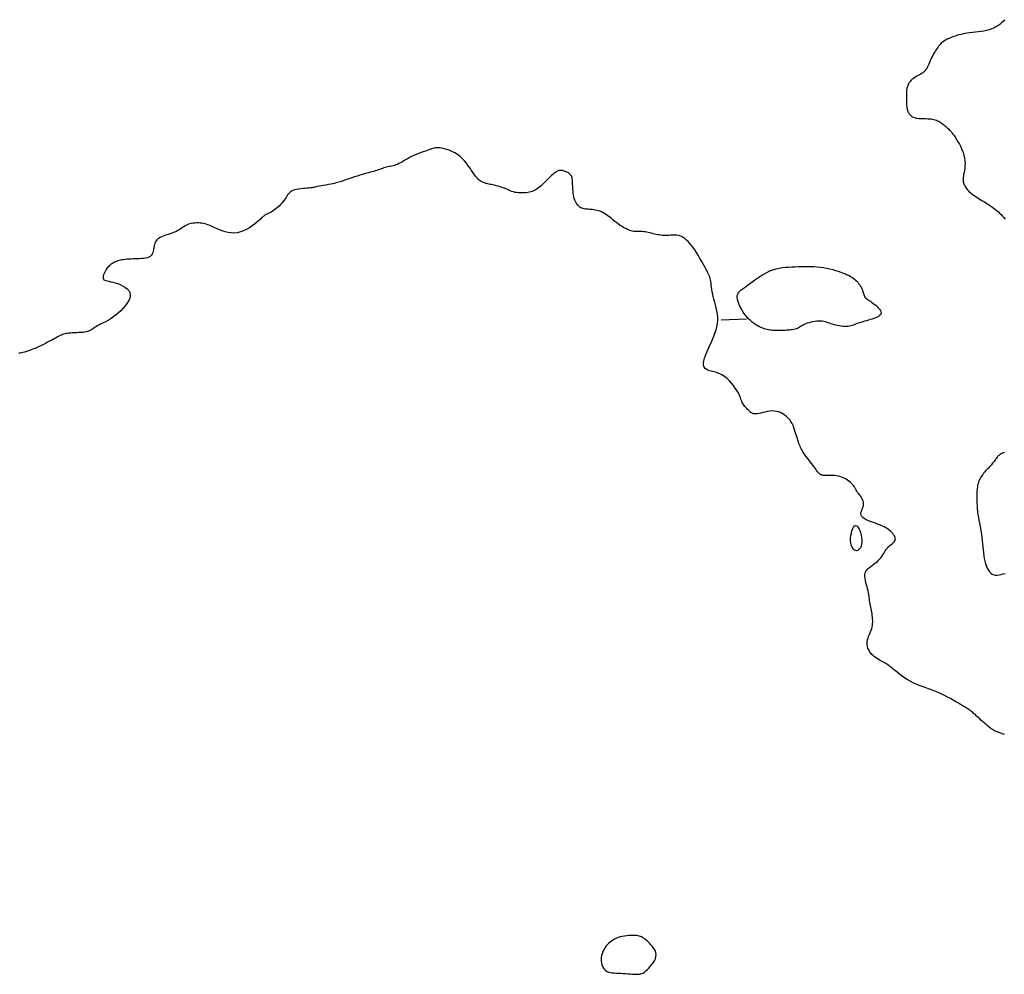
# Model space of a CAD drawing. Header units: millimetres. Extents: x 32690613 to 32693367, y 5343692 to 5344708.
# Tile 723 of 1009: x 32692994 to 32693033, y 5343866 to 5343904. Entities that reach past the tile are written whole.
import ezdxf

# ---------------------------------------------------------------- set-up
doc = ezdxf.new("R2010")
doc.units = ezdxf.units.MM
doc.header["$LTSCALE"] = 20
doc.layers.add('02-DGM_HL_493.00', color=102, linetype='Continuous')
doc.layers.add('02-DGM_HL_493.50', color=112, linetype='Continuous')

msp = doc.modelspace()

# ---------------------------------------------------------------- linework, layer by layer
at = {"layer": '02-DGM_HL_493.00', "elevation": 493, "flags": 128}
for points in [[(32693032.956, 5343904.058), (32693032.899, 5343903.99), (32693032.836, 5343903.928), (32693032.768, 5343903.87), (32693032.695, 5343903.818), (32693032.616, 5343903.771), (32693032.531, 5343903.728), (32693032.442, 5343903.691), (32693032.347, 5343903.658), (32693032.246, 5343903.631), (32693032.14, 5343903.609), (32693032.03, 5343903.59), (32693031.917, 5343903.574), (32693031.802, 5343903.56), (32693031.687, 5343903.546), (32693031.572, 5343903.532), (32693031.458, 5343903.517), (32693031.348, 5343903.499), (32693031.241, 5343903.477), (32693031.139, 5343903.452), (32693031.042, 5343903.424), (32693030.95, 5343903.395), (32693030.865, 5343903.363), (32693030.785, 5343903.33), (32693030.713, 5343903.297), (32693030.648, 5343903.263), (32693030.59, 5343903.229), (32693030.54, 5343903.195), (32693030.494, 5343903.161), (32693030.454, 5343903.125), (32693030.416, 5343903.087), (32693030.381, 5343903.047), (32693030.347, 5343903.004), (32693030.312, 5343902.958), (32693030.277, 5343902.908), (32693030.242, 5343902.854), (32693030.206, 5343902.798), (32693030.17, 5343902.739), (32693030.135, 5343902.678), (32693030.101, 5343902.615), (32693030.069, 5343902.552), (32693030.039, 5343902.488), (32693030.011, 5343902.425), (32693029.985, 5343902.362), (32693029.96, 5343902.301), (32693029.934, 5343902.241), (32693029.907, 5343902.184), (32693029.877, 5343902.13), (32693029.844, 5343902.08), (32693029.806, 5343902.035), (32693029.764, 5343901.994), (32693029.717, 5343901.957), (32693029.667, 5343901.923), (32693029.614, 5343901.892), (32693029.56, 5343901.861), (32693029.506, 5343901.831), (32693029.452, 5343901.801), (32693029.4, 5343901.769), (32693029.35, 5343901.734), (32693029.304, 5343901.697), (32693029.261, 5343901.656), (32693029.222, 5343901.612), (32693029.187, 5343901.564), (32693029.156, 5343901.513), (32693029.13, 5343901.457), (32693029.109, 5343901.396), (32693029.093, 5343901.33), (32693029.082, 5343901.261), (32693029.075, 5343901.189), (32693029.071, 5343901.116), (32693029.07, 5343901.044), (32693029.07, 5343900.972), (32693029.072, 5343900.903), (32693029.075, 5343900.838), (32693029.077, 5343900.779), (32693029.08, 5343900.723), (32693029.082, 5343900.673), (32693029.086, 5343900.626), (32693029.09, 5343900.583), (32693029.096, 5343900.544), (32693029.103, 5343900.507), (32693029.111, 5343900.473), (32693029.122, 5343900.441), (32693029.134, 5343900.411), (32693029.149, 5343900.383), (32693029.164, 5343900.357), (32693029.182, 5343900.332), (32693029.201, 5343900.309), (32693029.221, 5343900.287), (32693029.242, 5343900.267), (32693029.264, 5343900.247), (32693029.288, 5343900.229), (32693029.315, 5343900.212), (32693029.344, 5343900.197), (32693029.378, 5343900.184), (32693029.417, 5343900.172), (32693029.462, 5343900.162), (32693029.513, 5343900.155), (32693029.571, 5343900.15), (32693029.634, 5343900.146), (32693029.702, 5343900.144), (32693029.772, 5343900.142), (32693029.843, 5343900.14), (32693029.914, 5343900.137), (32693029.983, 5343900.133), (32693030.048, 5343900.126), (32693030.108, 5343900.117), (32693030.164, 5343900.105), (32693030.216, 5343900.09), (32693030.264, 5343900.074), (32693030.308, 5343900.055), (32693030.35, 5343900.034), (32693030.39, 5343900.012), (32693030.428, 5343899.988), (32693030.465, 5343899.963), (32693030.501, 5343899.936), (32693030.536, 5343899.909), (32693030.57, 5343899.88), (32693030.603, 5343899.852), (32693030.636, 5343899.822), (32693030.669, 5343899.792), (32693030.701, 5343899.762), (32693030.734, 5343899.732), (32693030.767, 5343899.7), (32693030.801, 5343899.666), (32693030.837, 5343899.627), (32693030.875, 5343899.582), (32693030.916, 5343899.53), (32693030.96, 5343899.47), (32693031.007, 5343899.399), (32693031.059, 5343899.317), (32693031.113, 5343899.226), (32693031.168, 5343899.127), (32693031.22, 5343899.022), (32693031.269, 5343898.912), (32693031.312, 5343898.801), (32693031.348, 5343898.689), (32693031.373, 5343898.579), (32693031.387, 5343898.472), (32693031.392, 5343898.37), (32693031.388, 5343898.271), (32693031.379, 5343898.178), (32693031.367, 5343898.091), (32693031.352, 5343898.01), (32693031.338, 5343897.935), (32693031.326, 5343897.869), (32693031.318, 5343897.809), (32693031.314, 5343897.757), (32693031.314, 5343897.71), (32693031.318, 5343897.668), (32693031.325, 5343897.63), (32693031.335, 5343897.593), (32693031.349, 5343897.558), (32693031.364, 5343897.523), (32693031.383, 5343897.486), (32693031.403, 5343897.449), (32693031.427, 5343897.411), (32693031.453, 5343897.373), (32693031.481, 5343897.335), (32693031.513, 5343897.297), (32693031.547, 5343897.259), (32693031.585, 5343897.223), (32693031.625, 5343897.187), (32693031.669, 5343897.152), (32693031.715, 5343897.118), (32693031.765, 5343897.084), (32693031.818, 5343897.049), (32693031.874, 5343897.013), (32693031.933, 5343896.977), (32693031.996, 5343896.938), (32693032.062, 5343896.898), (32693032.13, 5343896.856), (32693032.2, 5343896.812), (32693032.272, 5343896.766), (32693032.344, 5343896.719), (32693032.417, 5343896.67), (32693032.489, 5343896.618), (32693032.561, 5343896.566), (32693032.631, 5343896.511), (32693032.699, 5343896.456), (32693032.763, 5343896.399), (32693032.824, 5343896.34), (32693032.88, 5343896.281), (32693032.931, 5343896.221), (32693032.975, 5343896.161)], [(32693032.957, 5343875.747), (32693032.877, 5343875.775), (32693032.803, 5343875.802), (32693032.736, 5343875.827), (32693032.676, 5343875.85), (32693032.621, 5343875.874), (32693032.571, 5343875.897), (32693032.523, 5343875.922), (32693032.477, 5343875.949), (32693032.43, 5343875.98), (32693032.381, 5343876.015), (32693032.328, 5343876.056), (32693032.272, 5343876.102), (32693032.211, 5343876.153), (32693032.149, 5343876.207), (32693032.085, 5343876.264), (32693032.022, 5343876.321), (32693031.961, 5343876.377), (32693031.903, 5343876.43), (32693031.849, 5343876.48), (32693031.801, 5343876.524), (32693031.758, 5343876.564), (32693031.719, 5343876.599), (32693031.684, 5343876.631), (32693031.652, 5343876.659), (32693031.622, 5343876.684), (32693031.593, 5343876.706), (32693031.566, 5343876.727), (32693031.538, 5343876.746), (32693031.509, 5343876.765), (32693031.476, 5343876.785), (32693031.439, 5343876.807), (32693031.396, 5343876.832), (32693031.344, 5343876.862), (32693031.284, 5343876.897), (32693031.212, 5343876.939), (32693031.128, 5343876.989), (32693031.033, 5343877.045), (32693030.929, 5343877.106), (32693030.817, 5343877.17), (32693030.699, 5343877.234), (32693030.576, 5343877.298), (32693030.451, 5343877.36), (32693030.323, 5343877.417), (32693030.196, 5343877.469), (32693030.07, 5343877.516), (32693029.944, 5343877.561), (32693029.819, 5343877.605), (32693029.696, 5343877.649), (32693029.574, 5343877.695), (32693029.454, 5343877.744), (32693029.336, 5343877.799), (32693029.22, 5343877.86), (32693029.108, 5343877.926), (32693029, 5343877.995), (32693028.898, 5343878.066), (32693028.802, 5343878.135), (32693028.714, 5343878.202), (32693028.634, 5343878.265), (32693028.565, 5343878.321), (32693028.505, 5343878.37), (32693028.454, 5343878.412), (32693028.41, 5343878.448), (32693028.37, 5343878.479), (32693028.332, 5343878.507), (32693028.294, 5343878.533), (32693028.255, 5343878.559), (32693028.211, 5343878.584), (32693028.162, 5343878.611), (32693028.109, 5343878.64), (32693028.051, 5343878.671), (32693027.991, 5343878.704), (32693027.931, 5343878.741), (32693027.87, 5343878.781), (32693027.811, 5343878.824), (32693027.755, 5343878.872), (32693027.704, 5343878.924), (32693027.657, 5343878.98), (32693027.615, 5343879.04), (32693027.58, 5343879.101), (32693027.551, 5343879.165), (32693027.53, 5343879.231), (32693027.518, 5343879.297), (32693027.514, 5343879.363), (32693027.519, 5343879.429), (32693027.533, 5343879.494), (32693027.552, 5343879.559), (32693027.576, 5343879.624), (32693027.602, 5343879.688), (32693027.629, 5343879.752), (32693027.655, 5343879.816), (32693027.679, 5343879.879), (32693027.699, 5343879.942), (32693027.714, 5343880.006), (32693027.726, 5343880.069), (32693027.734, 5343880.133), (32693027.738, 5343880.197), (32693027.739, 5343880.262), (32693027.736, 5343880.327), (32693027.73, 5343880.393), (32693027.722, 5343880.461), (32693027.711, 5343880.528), (32693027.699, 5343880.596), (32693027.686, 5343880.664), (32693027.672, 5343880.731), (32693027.658, 5343880.798), (32693027.645, 5343880.863), (32693027.634, 5343880.926), (32693027.625, 5343880.987), (32693027.617, 5343881.047), (32693027.609, 5343881.107), (32693027.601, 5343881.168), (32693027.593, 5343881.23), (32693027.583, 5343881.295), (32693027.57, 5343881.364), (32693027.555, 5343881.437), (32693027.536, 5343881.516), (32693027.515, 5343881.599), (32693027.493, 5343881.683), (32693027.472, 5343881.768), (32693027.453, 5343881.851), (32693027.439, 5343881.93), (32693027.43, 5343882.004), (32693027.428, 5343882.071), (32693027.434, 5343882.129), (32693027.448, 5343882.18), (32693027.469, 5343882.224), (32693027.497, 5343882.264), (32693027.531, 5343882.3), (32693027.57, 5343882.335), (32693027.613, 5343882.368), (32693027.66, 5343882.403), (32693027.71, 5343882.439), (32693027.762, 5343882.477), (32693027.815, 5343882.518), (32693027.869, 5343882.561), (32693027.921, 5343882.606), (32693027.972, 5343882.652), (32693028.02, 5343882.701), (32693028.063, 5343882.752), (32693028.103, 5343882.804), (32693028.139, 5343882.858), (32693028.172, 5343882.912), (32693028.205, 5343882.966), (32693028.236, 5343883.019), (32693028.269, 5343883.07), (32693028.304, 5343883.118), (32693028.342, 5343883.163), (32693028.384, 5343883.204), (32693028.428, 5343883.243), (32693028.473, 5343883.279), (32693028.516, 5343883.313), (32693028.555, 5343883.347), (32693028.588, 5343883.381), (32693028.615, 5343883.416), (32693028.631, 5343883.452), (32693028.636, 5343883.492), (32693028.632, 5343883.533), (32693028.617, 5343883.576), (32693028.595, 5343883.619), (32693028.566, 5343883.663), (32693028.532, 5343883.706), (32693028.493, 5343883.749), (32693028.451, 5343883.79), (32693028.407, 5343883.829), (32693028.359, 5343883.866), (32693028.308, 5343883.902), (32693028.252, 5343883.937), (32693028.19, 5343883.97), (32693028.122, 5343884.004), (32693028.046, 5343884.037), (32693027.962, 5343884.071), (32693027.869, 5343884.106), (32693027.771, 5343884.141), (32693027.671, 5343884.178), (32693027.575, 5343884.217), (32693027.485, 5343884.257), (32693027.406, 5343884.3), (32693027.343, 5343884.346), (32693027.299, 5343884.395), (32693027.276, 5343884.448), (32693027.273, 5343884.503), (32693027.283, 5343884.561), (32693027.302, 5343884.621), (32693027.327, 5343884.683), (32693027.351, 5343884.745), (32693027.37, 5343884.808), (32693027.38, 5343884.871), (32693027.377, 5343884.934), (32693027.363, 5343884.995), (32693027.34, 5343885.054), (32693027.31, 5343885.11), (32693027.276, 5343885.162), (32693027.241, 5343885.211), (32693027.206, 5343885.254), (32693027.176, 5343885.292), (32693027.15, 5343885.324), (32693027.13, 5343885.35), (32693027.115, 5343885.372), (32693027.102, 5343885.39), (32693027.093, 5343885.406), (32693027.085, 5343885.42), (32693027.078, 5343885.434), (32693027.072, 5343885.449), (32693027.064, 5343885.465), (32693027.056, 5343885.483), (32693027.046, 5343885.503), (32693027.033, 5343885.525), (32693027.018, 5343885.55), (32693026.999, 5343885.576), (32693026.976, 5343885.606), (32693026.949, 5343885.638), (32693026.918, 5343885.673), (32693026.881, 5343885.709), (32693026.84, 5343885.747), (32693026.795, 5343885.785), (32693026.745, 5343885.822), (32693026.692, 5343885.857), (32693026.634, 5343885.889), (32693026.572, 5343885.918), (32693026.507, 5343885.942), (32693026.439, 5343885.962), (32693026.369, 5343885.978), (32693026.299, 5343885.991), (32693026.229, 5343886), (32693026.161, 5343886.006), (32693026.095, 5343886.01), (32693026.033, 5343886.011), (32693025.976, 5343886.01), (32693025.922, 5343886.009), (32693025.873, 5343886.007), (32693025.828, 5343886.007), (32693025.786, 5343886.009), (32693025.747, 5343886.013), (32693025.711, 5343886.022), (32693025.678, 5343886.036), (32693025.647, 5343886.055), (32693025.617, 5343886.081), (32693025.588, 5343886.112), (32693025.559, 5343886.149), (32693025.528, 5343886.192), (32693025.494, 5343886.24), (32693025.457, 5343886.293), (32693025.415, 5343886.351), (32693025.369, 5343886.414), (32693025.318, 5343886.481), (32693025.265, 5343886.551), (32693025.211, 5343886.621), (32693025.157, 5343886.692), (32693025.105, 5343886.761), (32693025.056, 5343886.828), (32693025.012, 5343886.891), (32693024.973, 5343886.95), (32693024.94, 5343887.005), (32693024.911, 5343887.058), (32693024.885, 5343887.11), (32693024.862, 5343887.162), (32693024.84, 5343887.215), (32693024.82, 5343887.272), (32693024.799, 5343887.333), (32693024.777, 5343887.4), (32693024.755, 5343887.47), (32693024.732, 5343887.544), (32693024.708, 5343887.618), (32693024.685, 5343887.693), (32693024.662, 5343887.765), (32693024.639, 5343887.834), (32693024.618, 5343887.899), (32693024.597, 5343887.958), (32693024.575, 5343888.011), (32693024.553, 5343888.061), (32693024.529, 5343888.107), (32693024.502, 5343888.151), (32693024.471, 5343888.194), (32693024.435, 5343888.237), (32693024.392, 5343888.281), (32693024.343, 5343888.327), (32693024.288, 5343888.373), (32693024.226, 5343888.417), (32693024.159, 5343888.458), (32693024.086, 5343888.495), (32693024.008, 5343888.525), (32693023.926, 5343888.547), (32693023.84, 5343888.56), (32693023.75, 5343888.562), (32693023.659, 5343888.554), (32693023.567, 5343888.54), (32693023.477, 5343888.521), (32693023.389, 5343888.501), (32693023.307, 5343888.48), (32693023.232, 5343888.463), (32693023.165, 5343888.45), (32693023.108, 5343888.444), (32693023.059, 5343888.445), (32693023.017, 5343888.452), (32693022.98, 5343888.465), (32693022.947, 5343888.482), (32693022.917, 5343888.504), (32693022.886, 5343888.53), (32693022.855, 5343888.558), (32693022.821, 5343888.59), (32693022.786, 5343888.623), (32693022.75, 5343888.658), (32693022.714, 5343888.695), (32693022.68, 5343888.734), (32693022.647, 5343888.773), (32693022.618, 5343888.813), (32693022.593, 5343888.854), (32693022.573, 5343888.895), (32693022.556, 5343888.938), (32693022.54, 5343888.983), (32693022.524, 5343889.032), (32693022.504, 5343889.086), (32693022.48, 5343889.147), (32693022.449, 5343889.215), (32693022.409, 5343889.292), (32693022.359, 5343889.378), (32693022.299, 5343889.471), (32693022.23, 5343889.567), (32693022.152, 5343889.664), (32693022.066, 5343889.758), (32693021.973, 5343889.845), (32693021.875, 5343889.924), (32693021.771, 5343889.989), (32693021.662, 5343890.041), (32693021.553, 5343890.08), (32693021.446, 5343890.112), (32693021.344, 5343890.14), (32693021.252, 5343890.168), (32693021.172, 5343890.201), (32693021.108, 5343890.242), (32693021.064, 5343890.295), (32693021.041, 5343890.365), (32693021.038, 5343890.448), (32693021.052, 5343890.544), (32693021.081, 5343890.651), (32693021.121, 5343890.765), (32693021.17, 5343890.886), (32693021.224, 5343891.011), (32693021.281, 5343891.138), (32693021.338, 5343891.265), (32693021.394, 5343891.393), (32693021.446, 5343891.52), (32693021.494, 5343891.647), (32693021.535, 5343891.773), (32693021.568, 5343891.9), (32693021.591, 5343892.026), (32693021.603, 5343892.151), (32693021.602, 5343892.276), (32693021.591, 5343892.4), (32693021.571, 5343892.522), (32693021.545, 5343892.642), (32693021.516, 5343892.76), (32693021.485, 5343892.874), (32693021.454, 5343892.984), (32693021.427, 5343893.09), (32693021.405, 5343893.19), (32693021.387, 5343893.286), (32693021.372, 5343893.377), (32693021.36, 5343893.462), (32693021.35, 5343893.543), (32693021.34, 5343893.618), (32693021.33, 5343893.688), (32693021.318, 5343893.752), (32693021.304, 5343893.812), (32693021.287, 5343893.869), (32693021.267, 5343893.923), (32693021.243, 5343893.979), (32693021.215, 5343894.037), (32693021.183, 5343894.099), (32693021.146, 5343894.168), (32693021.104, 5343894.244), (32693021.056, 5343894.331), (32693021.004, 5343894.425), (32693020.947, 5343894.525), (32693020.887, 5343894.629), (32693020.825, 5343894.733), (32693020.76, 5343894.837), (32693020.695, 5343894.937), (32693020.628, 5343895.032), (32693020.562, 5343895.119), (32693020.497, 5343895.199), (32693020.431, 5343895.27), (32693020.366, 5343895.332), (32693020.302, 5343895.387), (32693020.237, 5343895.432), (32693020.173, 5343895.468), (32693020.11, 5343895.495), (32693020.047, 5343895.514), (32693019.984, 5343895.524), (32693019.921, 5343895.528), (32693019.858, 5343895.527), (32693019.796, 5343895.524), (32693019.734, 5343895.518), (32693019.671, 5343895.513), (32693019.609, 5343895.509), (32693019.546, 5343895.508), (32693019.484, 5343895.51), (32693019.421, 5343895.515), (32693019.358, 5343895.522), (32693019.295, 5343895.531), (32693019.232, 5343895.541), (32693019.169, 5343895.554), (32693019.106, 5343895.567), (32693019.043, 5343895.582), (32693018.98, 5343895.597), (32693018.918, 5343895.612), (32693018.856, 5343895.627), (32693018.795, 5343895.64), (32693018.735, 5343895.651), (32693018.676, 5343895.659), (32693018.619, 5343895.665), (32693018.563, 5343895.668), (32693018.508, 5343895.668), (32693018.454, 5343895.667), (32693018.4, 5343895.667), (32693018.345, 5343895.669), (32693018.288, 5343895.673), (32693018.229, 5343895.683), (32693018.167, 5343895.698), (32693018.102, 5343895.719), (32693018.035, 5343895.748), (32693017.965, 5343895.782), (32693017.893, 5343895.821), (32693017.821, 5343895.865), (32693017.748, 5343895.912), (32693017.676, 5343895.962), (32693017.604, 5343896.015), (32693017.534, 5343896.069), (32693017.465, 5343896.124), (32693017.398, 5343896.178), (32693017.331, 5343896.231), (32693017.265, 5343896.282), (32693017.2, 5343896.33), (32693017.136, 5343896.373), (32693017.072, 5343896.411), (32693017.008, 5343896.443), (32693016.945, 5343896.469), (32693016.882, 5343896.491), (32693016.82, 5343896.507), (32693016.759, 5343896.52), (32693016.699, 5343896.53), (32693016.64, 5343896.537), (32693016.583, 5343896.542), (32693016.527, 5343896.545), (32693016.473, 5343896.548), (32693016.421, 5343896.552), (32693016.37, 5343896.557), (32693016.322, 5343896.564), (32693016.274, 5343896.574), (32693016.229, 5343896.589), (32693016.186, 5343896.61), (32693016.144, 5343896.636), (32693016.104, 5343896.669), (32693016.067, 5343896.707), (32693016.033, 5343896.751), (32693016.001, 5343896.8), (32693015.973, 5343896.855), (32693015.948, 5343896.914), (32693015.927, 5343896.978), (32693015.909, 5343897.046), (32693015.895, 5343897.117), (32693015.885, 5343897.19), (32693015.877, 5343897.264), (32693015.87, 5343897.337), (32693015.866, 5343897.409), (32693015.863, 5343897.477), (32693015.86, 5343897.542), (32693015.858, 5343897.602), (32693015.855, 5343897.657), (32693015.851, 5343897.708), (32693015.845, 5343897.754), (32693015.837, 5343897.796), (32693015.825, 5343897.834), (32693015.81, 5343897.869), (32693015.79, 5343897.901), (32693015.766, 5343897.93), (32693015.737, 5343897.956), (32693015.705, 5343897.98), (32693015.671, 5343898.001), (32693015.635, 5343898.02), (32693015.599, 5343898.037), (32693015.563, 5343898.051), (32693015.528, 5343898.063), (32693015.496, 5343898.073), (32693015.465, 5343898.081), (32693015.435, 5343898.087), (32693015.406, 5343898.09), (32693015.377, 5343898.09), (32693015.348, 5343898.086), (32693015.319, 5343898.08), (32693015.289, 5343898.07), (32693015.257, 5343898.057), (32693015.224, 5343898.04), (32693015.189, 5343898.018), (32693015.152, 5343897.993), (32693015.113, 5343897.963), (32693015.072, 5343897.929), (32693015.028, 5343897.89), (32693014.981, 5343897.847), (32693014.931, 5343897.799), (32693014.879, 5343897.748), (32693014.826, 5343897.694), (32693014.771, 5343897.639), (32693014.717, 5343897.585), (32693014.662, 5343897.532), (32693014.609, 5343897.482), (32693014.558, 5343897.436), (32693014.508, 5343897.395), (32693014.46, 5343897.359), (32693014.413, 5343897.327), (32693014.365, 5343897.3), (32693014.316, 5343897.276), (32693014.264, 5343897.256), (32693014.208, 5343897.239), (32693014.149, 5343897.225), (32693014.084, 5343897.214), (32693014.016, 5343897.205), (32693013.944, 5343897.199), (32693013.871, 5343897.196), (32693013.797, 5343897.196), (32693013.723, 5343897.2), (32693013.651, 5343897.208), (32693013.582, 5343897.22), (32693013.517, 5343897.236), (32693013.454, 5343897.255), (32693013.394, 5343897.278), (32693013.336, 5343897.302), (32693013.277, 5343897.328), (32693013.219, 5343897.354), (32693013.159, 5343897.379), (32693013.097, 5343897.404), (32693013.032, 5343897.426), (32693012.965, 5343897.447), (32693012.898, 5343897.466), (32693012.831, 5343897.483), (32693012.766, 5343897.499), (32693012.703, 5343897.513), (32693012.645, 5343897.526), (32693012.591, 5343897.537), (32693012.544, 5343897.547), (32693012.502, 5343897.556), (32693012.464, 5343897.565), (32693012.429, 5343897.573), (32693012.397, 5343897.582), (32693012.366, 5343897.593), (32693012.336, 5343897.604), (32693012.304, 5343897.617), (32693012.272, 5343897.633), (32693012.237, 5343897.652), (32693012.2, 5343897.676), (32693012.161, 5343897.707), (32693012.119, 5343897.744), (32693012.075, 5343897.79), (32693012.027, 5343897.846), (32693011.976, 5343897.913), (32693011.921, 5343897.992), (32693011.862, 5343898.08), (32693011.799, 5343898.175), (32693011.73, 5343898.273), (32693011.657, 5343898.373), (32693011.577, 5343898.47), (32693011.49, 5343898.562), (32693011.397, 5343898.647), (32693011.297, 5343898.721), (32693011.192, 5343898.785), (32693011.084, 5343898.839), (32693010.977, 5343898.885), (32693010.872, 5343898.921), (32693010.773, 5343898.949), (32693010.681, 5343898.969), (32693010.6, 5343898.982), (32693010.53, 5343898.989), (32693010.471, 5343898.989), (32693010.419, 5343898.984), (32693010.371, 5343898.973), (32693010.325, 5343898.959), (32693010.278, 5343898.942), (32693010.227, 5343898.921), (32693010.169, 5343898.899), (32693010.103, 5343898.875), (32693010.03, 5343898.849), (32693009.95, 5343898.822), (32693009.865, 5343898.792), (32693009.777, 5343898.761), (32693009.688, 5343898.727), (32693009.599, 5343898.69), (32693009.512, 5343898.651), (32693009.428, 5343898.609), (32693009.346, 5343898.565), (32693009.268, 5343898.52), (32693009.194, 5343898.476), (32693009.122, 5343898.433), (32693009.053, 5343898.394), (32693008.987, 5343898.358), (32693008.924, 5343898.328), (32693008.864, 5343898.303), (32693008.806, 5343898.284), (32693008.751, 5343898.269), (32693008.697, 5343898.257), (32693008.644, 5343898.247), (32693008.593, 5343898.237), (32693008.541, 5343898.227), (32693008.49, 5343898.215), (32693008.439, 5343898.201), (32693008.386, 5343898.185), (32693008.333, 5343898.167), (32693008.279, 5343898.148), (32693008.224, 5343898.128), (32693008.167, 5343898.108), (32693008.109, 5343898.087), (32693008.048, 5343898.068), (32693007.985, 5343898.049), (32693007.919, 5343898.031), (32693007.85, 5343898.013), (32693007.777, 5343897.993), (32693007.699, 5343897.973), (32693007.617, 5343897.95), (32693007.529, 5343897.925), (32693007.435, 5343897.896), (32693007.335, 5343897.864), (32693007.229, 5343897.828), (32693007.119, 5343897.791), (32693007.005, 5343897.752), (32693006.889, 5343897.713), (32693006.771, 5343897.675), (32693006.652, 5343897.639), (32693006.534, 5343897.606), (32693006.417, 5343897.576), (32693006.303, 5343897.55), (32693006.194, 5343897.526), (32693006.089, 5343897.506), (32693005.992, 5343897.488), (32693005.903, 5343897.472), (32693005.824, 5343897.458), (32693005.756, 5343897.446), (32693005.7, 5343897.435), (32693005.653, 5343897.426), (32693005.612, 5343897.418), (32693005.575, 5343897.41), (32693005.538, 5343897.404), (32693005.498, 5343897.398), (32693005.453, 5343897.392), (32693005.399, 5343897.387), (32693005.334, 5343897.382), (32693005.259, 5343897.376), (32693005.179, 5343897.37), (32693005.096, 5343897.361), (32693005.013, 5343897.35), (32693004.932, 5343897.336), (32693004.857, 5343897.319), (32693004.79, 5343897.296), (32693004.734, 5343897.269), (32693004.687, 5343897.237), (32693004.647, 5343897.201), (32693004.612, 5343897.16), (32693004.58, 5343897.115), (32693004.549, 5343897.067), (32693004.517, 5343897.016), (32693004.481, 5343896.963), (32693004.441, 5343896.906), (32693004.395, 5343896.849), (32693004.346, 5343896.791), (32693004.294, 5343896.734), (32693004.24, 5343896.679), (32693004.185, 5343896.627), (32693004.13, 5343896.578), (32693004.076, 5343896.535), (32693004.022, 5343896.498), (32693003.971, 5343896.466), (32693003.922, 5343896.438), (32693003.875, 5343896.414), (32693003.832, 5343896.393), (32693003.791, 5343896.375), (32693003.755, 5343896.357), (32693003.722, 5343896.341), (32693003.693, 5343896.323), (32693003.666, 5343896.305), (32693003.64, 5343896.283), (32693003.61, 5343896.258), (32693003.577, 5343896.228), (32693003.536, 5343896.191), (32693003.487, 5343896.146), (32693003.426, 5343896.093), (32693003.352, 5343896.03), (32693003.266, 5343895.961), (32693003.17, 5343895.889), (32693003.066, 5343895.819), (32693002.954, 5343895.753), (32693002.837, 5343895.695), (32693002.715, 5343895.65), (32693002.592, 5343895.62), (32693002.467, 5343895.609), (32693002.343, 5343895.614), (32693002.222, 5343895.633), (32693002.104, 5343895.662), (32693001.99, 5343895.698), (32693001.883, 5343895.739), (32693001.784, 5343895.781), (32693001.694, 5343895.821), (32693001.614, 5343895.857), (32693001.543, 5343895.889), (32693001.478, 5343895.916), (32693001.419, 5343895.939), (32693001.361, 5343895.958), (32693001.305, 5343895.974), (32693001.248, 5343895.987), (32693001.187, 5343895.996), (32693001.122, 5343896.003), (32693001.053, 5343896.006), (32693000.981, 5343896.006), (32693000.909, 5343896.002), (32693000.836, 5343895.995), (32693000.765, 5343895.983), (32693000.697, 5343895.967), (32693000.633, 5343895.947), (32693000.574, 5343895.921), (32693000.519, 5343895.891), (32693000.466, 5343895.859), (32693000.415, 5343895.824), (32693000.364, 5343895.788), (32693000.312, 5343895.753), (32693000.257, 5343895.718), (32693000.198, 5343895.685), (32693000.135, 5343895.655), (32693000.067, 5343895.627), (32692999.996, 5343895.601), (32692999.925, 5343895.577), (32692999.853, 5343895.554), (32692999.782, 5343895.531), (32692999.714, 5343895.509), (32692999.65, 5343895.486), (32692999.591, 5343895.462), (32692999.537, 5343895.436), (32692999.489, 5343895.409), (32692999.446, 5343895.378), (32692999.408, 5343895.343), (32692999.376, 5343895.303), (32692999.349, 5343895.258), (32692999.328, 5343895.206), (32692999.311, 5343895.148), (32692999.298, 5343895.085), (32692999.287, 5343895.019), (32692999.275, 5343894.952), (32692999.26, 5343894.887), (32692999.241, 5343894.826), (32692999.215, 5343894.77), (32692999.18, 5343894.722), (32692999.134, 5343894.684), (32692999.08, 5343894.654), (32692999.017, 5343894.632), (32692998.948, 5343894.616), (32692998.873, 5343894.605), (32692998.794, 5343894.598), (32692998.712, 5343894.593), (32692998.629, 5343894.589), (32692998.546, 5343894.586), (32692998.463, 5343894.583), (32692998.382, 5343894.579), (32692998.303, 5343894.574), (32692998.226, 5343894.568), (32692998.153, 5343894.562), (32692998.084, 5343894.553), (32692998.019, 5343894.543), (32692997.96, 5343894.532), (32692997.905, 5343894.518), (32692997.854, 5343894.503), (32692997.808, 5343894.487), (32692997.764, 5343894.468), (32692997.724, 5343894.449), (32692997.686, 5343894.428), (32692997.649, 5343894.407), (32692997.614, 5343894.384), (32692997.58, 5343894.36), (32692997.548, 5343894.333), (32692997.516, 5343894.305), (32692997.485, 5343894.273), (32692997.454, 5343894.239), (32692997.424, 5343894.2), (32692997.395, 5343894.158), (32692997.366, 5343894.111), (32692997.338, 5343894.061), (32692997.313, 5343894.009), (32692997.293, 5343893.958), (32692997.279, 5343893.908), (32692997.271, 5343893.862), (32692997.273, 5343893.821), (32692997.284, 5343893.786), (32692997.307, 5343893.76), (32692997.34, 5343893.739), (32692997.384, 5343893.723), (32692997.438, 5343893.709), (32692997.502, 5343893.696), (32692997.576, 5343893.68), (32692997.658, 5343893.662), (32692997.749, 5343893.638), (32692997.847, 5343893.606), (32692997.948, 5343893.567), (32692998.048, 5343893.52), (32692998.141, 5343893.465), (32692998.223, 5343893.402), (32692998.288, 5343893.33), (32692998.333, 5343893.25), (32692998.351, 5343893.161), (32692998.34, 5343893.063), (32692998.302, 5343892.959), (32692998.242, 5343892.851), (32692998.164, 5343892.742), (32692998.072, 5343892.634), (32692997.971, 5343892.53), (32692997.865, 5343892.433), (32692997.757, 5343892.345), (32692997.653, 5343892.269), (32692997.553, 5343892.203), (32692997.457, 5343892.145), (32692997.366, 5343892.096), (32692997.281, 5343892.052), (32692997.202, 5343892.013), (32692997.129, 5343891.977), (32692997.064, 5343891.943), (32692997.007, 5343891.91), (32692996.956, 5343891.877), (32692996.909, 5343891.845), (32692996.866, 5343891.815), (32692996.825, 5343891.788), (32692996.784, 5343891.762), (32692996.742, 5343891.739), (32692996.698, 5343891.72), (32692996.65, 5343891.705), (32692996.598, 5343891.692), (32692996.543, 5343891.683), (32692996.486, 5343891.675), (32692996.426, 5343891.67), (32692996.366, 5343891.666), (32692996.304, 5343891.663), (32692996.241, 5343891.661), (32692996.179, 5343891.658), (32692996.117, 5343891.655), (32692996.056, 5343891.652), (32692995.995, 5343891.648), (32692995.936, 5343891.642), (32692995.879, 5343891.635), (32692995.824, 5343891.626), (32692995.771, 5343891.615), (32692995.72, 5343891.601), (32692995.671, 5343891.585), (32692995.623, 5343891.566), (32692995.575, 5343891.544), (32692995.526, 5343891.52), (32692995.474, 5343891.493), (32692995.42, 5343891.464), (32692995.361, 5343891.432), (32692995.297, 5343891.397), (32692995.229, 5343891.359), (32692995.156, 5343891.32), (32692995.08, 5343891.28), (32692995.001, 5343891.239), (32692994.918, 5343891.197), (32692994.834, 5343891.156), (32692994.748, 5343891.116), (32692994.66, 5343891.077), (32692994.572, 5343891.039), (32692994.485, 5343891.004), (32692994.401, 5343890.971), (32692994.319, 5343890.942), (32692994.241, 5343890.916), (32692994.169, 5343890.894), (32692994.104, 5343890.877), (32692994.045, 5343890.864), (32692993.992, 5343890.856), (32692993.941, 5343890.853)], [(32693022.741, 5343892.196), (32693021.741, 5343892.157)], [(32693032.951, 5343886.922), (32693032.91, 5343886.907), (32693032.873, 5343886.891), (32693032.838, 5343886.876), (32693032.807, 5343886.86), (32693032.778, 5343886.843), (32693032.751, 5343886.824), (32693032.726, 5343886.804), (32693032.702, 5343886.781), (32693032.68, 5343886.755), (32693032.658, 5343886.728), (32693032.637, 5343886.698), (32693032.615, 5343886.667), (32693032.593, 5343886.635), (32693032.569, 5343886.601), (32693032.543, 5343886.566), (32693032.515, 5343886.53), (32693032.485, 5343886.493), (32693032.454, 5343886.456), (32693032.421, 5343886.418), (32693032.386, 5343886.38), (32693032.351, 5343886.341), (32693032.316, 5343886.303), (32693032.28, 5343886.264), (32693032.244, 5343886.225), (32693032.208, 5343886.185), (32693032.173, 5343886.146), (32693032.138, 5343886.106), (32693032.105, 5343886.065), (32693032.073, 5343886.023), (32693032.043, 5343885.98), (32693032.014, 5343885.936), (32693031.988, 5343885.891), (32693031.964, 5343885.843), (32693031.942, 5343885.792), (32693031.923, 5343885.738), (32693031.906, 5343885.68), (32693031.892, 5343885.617), (32693031.88, 5343885.549), (32693031.871, 5343885.475), (32693031.865, 5343885.394), (32693031.862, 5343885.309), (32693031.86, 5343885.222), (32693031.86, 5343885.135), (32693031.862, 5343885.049), (32693031.864, 5343884.967), (32693031.866, 5343884.892), (32693031.869, 5343884.824), (32693031.871, 5343884.766), (32693031.873, 5343884.716), (32693031.876, 5343884.671), (32693031.88, 5343884.627), (32693031.885, 5343884.581), (32693031.892, 5343884.532), (32693031.901, 5343884.475), (32693031.913, 5343884.409), (32693031.928, 5343884.33), (32693031.945, 5343884.24), (32693031.963, 5343884.141), (32693031.983, 5343884.033), (32693032.003, 5343883.919), (32693032.023, 5343883.8), (32693032.041, 5343883.677), (32693032.057, 5343883.553), (32693032.072, 5343883.428), (32693032.084, 5343883.305), (32693032.096, 5343883.182), (32693032.108, 5343883.061), (32693032.121, 5343882.943), (32693032.137, 5343882.829), (32693032.155, 5343882.718), (32693032.178, 5343882.612), (32693032.205, 5343882.512), (32693032.237, 5343882.418), (32693032.275, 5343882.333), (32693032.317, 5343882.256), (32693032.363, 5343882.191), (32693032.415, 5343882.137), (32693032.471, 5343882.096), (32693032.532, 5343882.07), (32693032.598, 5343882.059), (32693032.667, 5343882.061), (32693032.741, 5343882.072), (32693032.817, 5343882.088), (32693032.895, 5343882.108), (32693032.976, 5343882.127)]]:
    msp.add_lwpolyline(points, dxfattribs=at)
for points in [[(32693026.14, 5343891.999), (32693026.079, 5343892.019), (32693026.022, 5343892.039), (32693025.967, 5343892.058), (32693025.913, 5343892.076), (32693025.858, 5343892.091), (32693025.802, 5343892.104), (32693025.741, 5343892.113), (32693025.677, 5343892.118), (32693025.606, 5343892.118), (32693025.531, 5343892.114), (32693025.453, 5343892.105), (32693025.373, 5343892.093), (32693025.295, 5343892.077), (32693025.22, 5343892.058), (32693025.148, 5343892.037), (32693025.083, 5343892.013), (32693025.025, 5343891.988), (32693024.974, 5343891.961), (32693024.927, 5343891.933), (32693024.884, 5343891.906), (32693024.843, 5343891.88), (32693024.802, 5343891.856), (32693024.76, 5343891.833), (32693024.715, 5343891.814), (32693024.667, 5343891.799), (32693024.616, 5343891.786), (32693024.561, 5343891.777), (32693024.504, 5343891.769), (32693024.444, 5343891.764), (32693024.383, 5343891.76), (32693024.321, 5343891.757), (32693024.259, 5343891.755), (32693024.197, 5343891.752), (32693024.134, 5343891.75), (32693024.073, 5343891.748), (32693024.011, 5343891.747), (32693023.951, 5343891.747), (32693023.891, 5343891.747), (32693023.833, 5343891.749), (32693023.775, 5343891.752), (32693023.72, 5343891.757), (32693023.665, 5343891.764), (32693023.61, 5343891.774), (32693023.555, 5343891.786), (32693023.499, 5343891.801), (32693023.442, 5343891.819), (32693023.383, 5343891.842), (32693023.321, 5343891.868), (32693023.255, 5343891.899), (32693023.187, 5343891.936), (32693023.117, 5343891.978), (32693023.045, 5343892.026), (32693022.973, 5343892.082), (32693022.899, 5343892.145), (32693022.826, 5343892.216), (32693022.753, 5343892.296), (32693022.682, 5343892.385), (32693022.614, 5343892.481), (32693022.551, 5343892.581), (32693022.494, 5343892.683), (32693022.447, 5343892.784), (32693022.409, 5343892.882), (32693022.384, 5343892.974), (32693022.373, 5343893.057), (32693022.378, 5343893.13), (32693022.398, 5343893.194), (32693022.432, 5343893.252), (32693022.478, 5343893.306), (32693022.537, 5343893.359), (32693022.606, 5343893.412), (32693022.685, 5343893.469), (32693022.772, 5343893.531), (32693022.867, 5343893.601), (32693022.968, 5343893.676), (32693023.075, 5343893.755), (32693023.188, 5343893.834), (32693023.304, 5343893.912), (32693023.423, 5343893.985), (32693023.544, 5343894.051), (32693023.667, 5343894.108), (32693023.79, 5343894.154), (32693023.914, 5343894.19), (32693024.038, 5343894.217), (32693024.162, 5343894.237), (32693024.287, 5343894.251), (32693024.411, 5343894.261), (32693024.536, 5343894.267), (32693024.661, 5343894.272), (32693024.786, 5343894.277), (32693024.911, 5343894.281), (32693025.036, 5343894.284), (32693025.161, 5343894.285), (32693025.286, 5343894.283), (32693025.411, 5343894.278), (32693025.537, 5343894.269), (32693025.663, 5343894.256), (32693025.788, 5343894.237), (32693025.913, 5343894.214), (32693026.035, 5343894.188), (32693026.154, 5343894.158), (32693026.269, 5343894.126), (32693026.377, 5343894.093), (32693026.479, 5343894.059), (32693026.572, 5343894.024), (32693026.657, 5343893.991), (32693026.732, 5343893.957), (32693026.801, 5343893.924), (32693026.862, 5343893.89), (32693026.918, 5343893.855), (32693026.97, 5343893.82), (32693027.017, 5343893.782), (32693027.061, 5343893.743), (32693027.104, 5343893.702), (32693027.144, 5343893.66), (32693027.181, 5343893.615), (32693027.215, 5343893.57), (32693027.247, 5343893.524), (32693027.275, 5343893.478), (32693027.299, 5343893.432), (32693027.32, 5343893.386), (32693027.336, 5343893.342), (32693027.35, 5343893.298), (32693027.362, 5343893.256), (32693027.372, 5343893.215), (32693027.384, 5343893.177), (32693027.397, 5343893.14), (32693027.413, 5343893.106), (32693027.432, 5343893.074), (32693027.457, 5343893.045), (32693027.486, 5343893.017), (32693027.52, 5343892.991), (32693027.558, 5343892.964), (32693027.6, 5343892.936), (32693027.646, 5343892.906), (32693027.695, 5343892.873), (32693027.747, 5343892.836), (32693027.802, 5343892.794), (32693027.857, 5343892.748), (32693027.91, 5343892.699), (32693027.96, 5343892.649), (32693028.002, 5343892.598), (32693028.036, 5343892.548), (32693028.059, 5343892.499), (32693028.068, 5343892.454), (32693028.062, 5343892.412), (32693028.042, 5343892.374), (32693028.009, 5343892.339), (32693027.966, 5343892.307), (32693027.913, 5343892.278), (32693027.853, 5343892.251), (32693027.787, 5343892.225), (32693027.717, 5343892.201), (32693027.643, 5343892.178), (32693027.568, 5343892.155), (32693027.493, 5343892.134), (32693027.418, 5343892.112), (32693027.344, 5343892.091), (32693027.272, 5343892.07), (32693027.204, 5343892.049), (32693027.139, 5343892.028), (32693027.08, 5343892.007), (32693027.025, 5343891.986), (32693026.972, 5343891.966), (32693026.92, 5343891.948), (32693026.869, 5343891.932), (32693026.815, 5343891.92), (32693026.759, 5343891.91), (32693026.7, 5343891.906), (32693026.635, 5343891.906), (32693026.566, 5343891.91), (32693026.494, 5343891.918), (32693026.421, 5343891.93), (32693026.347, 5343891.944), (32693026.275, 5343891.961), (32693026.206, 5343891.979)], [(32693027.063, 5343884.025), (32693027.105, 5343884.012), (32693027.147, 5343883.972), (32693027.187, 5343883.911), (32693027.223, 5343883.833), (32693027.255, 5343883.743), (32693027.281, 5343883.646), (32693027.299, 5343883.547), (32693027.308, 5343883.451), (32693027.306, 5343883.361), (32693027.295, 5343883.279), (32693027.276, 5343883.208), (32693027.25, 5343883.146), (32693027.219, 5343883.096), (32693027.182, 5343883.059), (32693027.143, 5343883.035), (32693027.102, 5343883.026), (32693027.06, 5343883.032), (32693027.019, 5343883.052), (32693026.98, 5343883.087), (32693026.945, 5343883.134), (32693026.914, 5343883.193), (32693026.889, 5343883.264), (32693026.872, 5343883.344), (32693026.864, 5343883.433), (32693026.865, 5343883.53), (32693026.875, 5343883.631), (32693026.893, 5343883.729), (32693026.918, 5343883.821), (32693026.949, 5343883.902), (32693026.984, 5343883.966), (32693027.022, 5343884.008)]]:
    msp.add_lwpolyline(points, close=True, dxfattribs=at)
at = {"layer": '02-DGM_HL_493.50', "elevation": 493.5, "flags": 128}
msp.add_lwpolyline([(32693017.742, 5343867.732), (32693017.664, 5343867.708), (32693017.591, 5343867.679), (32693017.522, 5343867.647), (32693017.457, 5343867.61), (32693017.396, 5343867.57), (32693017.34, 5343867.526), (32693017.286, 5343867.479), (32693017.237, 5343867.429), (32693017.19, 5343867.375), (32693017.148, 5343867.319), (32693017.109, 5343867.26), (32693017.076, 5343867.198), (32693017.047, 5343867.133), (32693017.023, 5343867.066), (32693017.006, 5343866.996), (32693016.995, 5343866.924), (32693016.991, 5343866.85), (32693016.994, 5343866.775), (32693017.004, 5343866.701), (32693017.021, 5343866.63), (32693017.046, 5343866.563), (32693017.078, 5343866.501), (32693017.118, 5343866.448), (32693017.166, 5343866.403), (32693017.221, 5343866.368), (32693017.284, 5343866.343), (32693017.353, 5343866.325), (32693017.428, 5343866.313), (32693017.508, 5343866.305), (32693017.592, 5343866.301), (32693017.68, 5343866.297), (32693017.77, 5343866.293), (32693017.863, 5343866.287), (32693017.957, 5343866.28), (32693018.049, 5343866.273), (32693018.14, 5343866.266), (32693018.227, 5343866.259), (32693018.308, 5343866.255), (32693018.383, 5343866.252), (32693018.45, 5343866.253), (32693018.508, 5343866.257), (32693018.559, 5343866.266), (32693018.604, 5343866.28), (32693018.646, 5343866.299), (32693018.686, 5343866.325), (32693018.728, 5343866.358), (32693018.772, 5343866.397), (32693018.821, 5343866.445), (32693018.876, 5343866.501), (32693018.934, 5343866.565), (32693018.993, 5343866.635), (32693019.048, 5343866.71), (32693019.096, 5343866.789), (32693019.134, 5343866.87), (32693019.158, 5343866.953), (32693019.165, 5343867.037), (32693019.152, 5343867.12), (32693019.121, 5343867.201), (32693019.077, 5343867.279), (32693019.023, 5343867.354), (32693018.962, 5343867.424), (32693018.898, 5343867.489), (32693018.835, 5343867.548), (32693018.776, 5343867.6), (32693018.723, 5343867.644), (32693018.676, 5343867.68), (32693018.632, 5343867.71), (32693018.59, 5343867.734), (32693018.546, 5343867.753), (32693018.5, 5343867.767), (32693018.449, 5343867.778), (32693018.39, 5343867.785), (32693018.323, 5343867.79), (32693018.249, 5343867.792), (32693018.168, 5343867.791), (32693018.084, 5343867.786), (32693017.997, 5343867.779), (32693017.91, 5343867.767), (32693017.825, 5343867.752)], close=True, dxfattribs=at)

doc.saveas('drawing.dxf')
